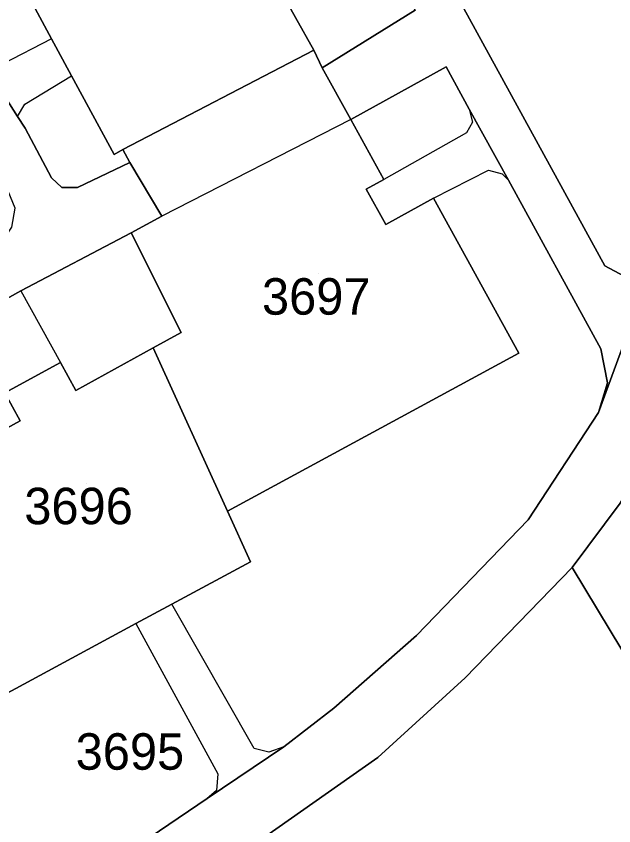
# Model space of a CAD drawing. Extents: x -262715 to -259381, y -1237238 to -1231182.
# Drawn here: x -261760.76 to -261728, y -1235719.16 to -1235674.76 of the extents above; entities that cross this region are included whole.
import ezdxf

# ---------------------------------------------------------------- set-up
doc = ezdxf.new("R2010")
doc.units = 0
for name, color, linetype in [('body_kn', 7, 'Continuous'), ('kladpar_druhypozemkov', 7, 'Continuous'), ('kladpar_hranice', 7, 'Continuous'), ('kladpar_parcelnecisla', 7, 'Continuous'), ('kladpar_plochy', 7, 'Continuous'), ('zappar_hrandruhpozemk', 7, 'Continuous')]:
    doc.layers.add(name, color=color, linetype=linetype)

msp = doc.modelspace()

# ---------------------------------------------------------------- linework, layer by layer
at = {"layer": 'body_kn'}
for p, q in [((-261758.82, -1235676), (-261758.82, -1235676)), ((-261758.82, -1235676), (-261758.82, -1235676)), ((-261744.45, -1235676.62), (-261744.45, -1235676.62)), ((-261744.45, -1235676.62), (-261744.45, -1235676.62)), ((-261743.98, -1235677.59), (-261743.98, -1235677.59)), ((-261737.19, -1235677.55), (-261737.19, -1235677.55)), ((-261757.72, -1235678.03), (-261757.72, -1235678.03)), ((-261760.29, -1235679.58), (-261760.29, -1235679.58)), ((-261735.92, -1235679.87), (-261735.92, -1235679.87)), ((-261735.92, -1235679.87), (-261735.92, -1235679.87)), ((-261760.69, -1235680.26), (-261760.69, -1235680.26)), ((-261760.69, -1235680.26), (-261760.69, -1235680.26)), ((-261742.41, -1235680.43), (-261742.41, -1235680.43)), ((-261742.41, -1235680.43), (-261742.41, -1235680.43)), ((-261735.74, -1235680.57), (-261735.74, -1235680.57)), ((-261760.27, -1235680.91), (-261760.27, -1235680.91)), ((-261760.27, -1235680.91), (-261760.27, -1235680.91)), ((-261736.08, -1235681.16), (-261736.08, -1235681.16)), ((-261754.91, -1235682.08), (-261754.91, -1235682.08)), ((-261755.38, -1235682.34), (-261755.38, -1235682.34)), ((-261754.52, -1235682.79), (-261754.52, -1235682.79)), ((-261734.87, -1235683.2), (-261734.87, -1235683.2)), ((-261734.11, -1235683.41), (-261734.11, -1235683.41)), ((-261758.82, -1235683.63), (-261758.82, -1235683.63)), ((-261740.61, -1235683.72), (-261740.61, -1235683.72)), ((-261733.78, -1235683.75), (-261733.78, -1235683.75)), ((-261758.26, -1235684.15), (-261758.26, -1235684.15)), ((-261757.4, -1235684.15), (-261757.4, -1235684.15)), ((-261741.57, -1235684.25), (-261741.57, -1235684.25)), ((-261737.88, -1235684.75), (-261737.88, -1235684.75)), ((-261737.88, -1235684.75), (-261737.88, -1235684.75)), ((-261752.77, -1235685.73), (-261752.77, -1235685.73)), ((-261740.5, -1235686.19), (-261740.5, -1235686.19)), ((-261754.45, -1235686.65), (-261754.45, -1235686.65)), ((-261754.45, -1235686.65), (-261754.45, -1235686.65)), ((-261728.49, -1235688.46), (-261728.49, -1235688.46)), ((-261760.51, -1235689.83), (-261760.51, -1235689.83)), ((-261760.51, -1235689.83), (-261760.51, -1235689.83)), ((-261751.71, -1235692.1), (-261751.71, -1235692.1)), ((-261753.24, -1235692.95), (-261753.24, -1235692.95)), ((-261753.24, -1235692.95), (-261753.24, -1235692.95)), ((-261733.21, -1235693.24), (-261733.21, -1235693.24)), ((-261728.71, -1235693), (-261728.71, -1235693)), ((-261758.32, -1235693.76), (-261758.32, -1235693.76)), ((-261728.34, -1235694.86), (-261728.34, -1235694.86)), ((-261757.49, -1235695.28), (-261757.49, -1235695.28)), ((-261728.83, -1235696.49), (-261728.83, -1235696.49)), ((-261760.54, -1235696.95), (-261760.54, -1235696.95)), ((-261749.18, -1235701.91), (-261749.18, -1235701.91)), ((-261732.7, -1235702.38), (-261732.7, -1235702.38)), ((-261747.92, -1235704.68), (-261747.92, -1235704.68)), ((-261730.28, -1235705), (-261730.28, -1235705)), ((-261730.28, -1235705), (-261730.28, -1235705)), ((-261752.22, -1235707), (-261752.22, -1235707)), ((-261754.19, -1235708.07), (-261754.19, -1235708.07)), ((-261754.19, -1235708.07), (-261754.19, -1235708.07)), ((-261738.81, -1235708.72), (-261738.81, -1235708.72)), ((-261736.14, -1235711.04), (-261736.14, -1235711.04)), ((-261743.34, -1235712.7), (-261743.34, -1235712.7)), ((-261747.71, -1235714.92), (-261747.71, -1235714.92)), ((-261746.09, -1235714.82), (-261746.09, -1235714.82)), ((-261746.09, -1235714.82), (-261746.09, -1235714.82)), ((-261746.9, -1235715.12), (-261746.9, -1235715.12)), ((-261740.93, -1235715.41), (-261740.93, -1235715.41)), ((-261749.71, -1235716.31), (-261749.71, -1235716.31)), ((-261749.78, -1235717.21), (-261749.78, -1235717.21)), ((-261750.28, -1235717.66), (-261750.28, -1235717.66))]:
    msp.add_line(p, q, dxfattribs=at)
at = {"layer": 'kladpar_druhypozemkov'}
for p, q in [((-261744.21, -1235688.9), (-261744.21, -1235688.9)), ((-261756.92, -1235700.41), (-261756.92, -1235700.41)), ((-261754.04, -1235714.52), (-261754.04, -1235714.52))]:
    msp.add_line(p, q, dxfattribs=at)
at = {"layer": 'kladpar_hranice'}
for points in [[(-261717.12, -1235627), (-261717.4, -1235648.09), (-261717.59, -1235653.98), (-261717.84, -1235663.64), (-261718.13, -1235676.23), (-261719.51, -1235683.85), (-261721.57, -1235689.6), (-261724.9, -1235697.03), (-261727.66, -1235701.46), (-261730.28, -1235705), (-261736.14, -1235711.04), (-261740.93, -1235715.41), (-261754.15, -1235724.7), (-261764.25, -1235731.57), (-261797.34, -1235754.27)], [(-261726.07, -1235688.93), (-261728.83, -1235696.49), (-261728.34, -1235694.86), (-261728.71, -1235693), (-261733.78, -1235683.75), (-261735.92, -1235679.87), (-261737.19, -1235677.55), (-261742.41, -1235680.43), (-261743.98, -1235677.59), (-261738.88, -1235674.44), (-261740.78, -1235670.87), (-261742.51, -1235667.77), (-261748.92, -1235655.88), (-261749.85, -1235651.5), (-261753.32, -1235645.49), (-261754.24, -1235643.82), (-261750.47, -1235641.76), (-261747.64, -1235648.41), (-261746.24, -1235649.37), (-261744.7, -1235649.64), (-261730, -1235641.23), (-261729.08, -1235639.83), (-261729.14, -1235638.06)], [(-261721.34, -1235645.46), (-261721.45, -1235663.19), (-261721.77, -1235676.13), (-261721.89, -1235682.46), (-261724.87, -1235687.88), (-261726.07, -1235688.93), (-261727.44, -1235689.02), (-261728.49, -1235688.46), (-261746.67, -1235655.25), (-261746.82, -1235653.79), (-261746.17, -1235652.79), (-261725.73, -1235641.21), (-261724.22, -1235640.89), (-261722.8, -1235641.31), (-261721.25, -1235642.86), (-261721.34, -1235645.46)], [(-261725.73, -1235641.21), (-261746.17, -1235652.79), (-261746.82, -1235653.79), (-261746.67, -1235655.25), (-261728.49, -1235688.46), (-261727.44, -1235689.02)], [(-261753.32, -1235645.49), (-261749.85, -1235651.5), (-261748.92, -1235655.88), (-261742.51, -1235667.77), (-261740.78, -1235670.87), (-261738.88, -1235674.44), (-261743.98, -1235677.59), (-261744.45, -1235676.62), (-261746.45, -1235673.02), (-261744.94, -1235672.19), (-261745.91, -1235670.44), (-261746.61, -1235669.17), (-261748.12, -1235670), (-261751.49, -1235663.92), (-261754.88, -1235657.82), (-261753.37, -1235656.99), (-261754.44, -1235655.06), (-261755.05, -1235653.95), (-261756.56, -1235654.78), (-261758.6, -1235651.11), (-261757.51, -1235650.57), (-261758.77, -1235648.52), (-261753.32, -1235645.49)], [(-261758.6, -1235651.11), (-261756.56, -1235654.78), (-261755.05, -1235653.95), (-261754.44, -1235655.06), (-261753.37, -1235656.99), (-261754.88, -1235657.82), (-261751.49, -1235663.92), (-261748.12, -1235670), (-261746.61, -1235669.17), (-261745.91, -1235670.44), (-261744.94, -1235672.19), (-261746.45, -1235673.02), (-261744.45, -1235676.62), (-261754.91, -1235682.08), (-261755.38, -1235682.34), (-261757.72, -1235678.03), (-261758.82, -1235676), (-261762.39, -1235669.41), (-261765.95, -1235662.86), (-261767.05, -1235660.82), (-261769.41, -1235656.49), (-261765.69, -1235654.47), (-261758.6, -1235651.11)], [(-261768.76, -1235665.72), (-261762.72, -1235677.09), (-261760.69, -1235680.26), (-261760.27, -1235680.91), (-261758.82, -1235683.63), (-261758.26, -1235684.15), (-261757.4, -1235684.15), (-261754.52, -1235682.79), (-261752.77, -1235685.73), (-261754.45, -1235686.65), (-261760.51, -1235689.83), (-261763.49, -1235691.48), (-261775.72, -1235698.3), (-261778.66, -1235699.84), (-261782.5, -1235702), (-261783.82, -1235699.64), (-261761.74, -1235687.43), (-261761, -1235686.34), (-261760.81, -1235685.29), (-261761.54, -1235683.52), (-261765.78, -1235676.15), (-261771.61, -1235666.01)], [(-261762.39, -1235669.41), (-261758.82, -1235676), (-261757.72, -1235678.03), (-261755.38, -1235682.34), (-261754.91, -1235682.08), (-261754.52, -1235682.79), (-261757.4, -1235684.15), (-261758.26, -1235684.15), (-261758.82, -1235683.63), (-261760.27, -1235680.91), (-261760.69, -1235680.26), (-261762.72, -1235677.09), (-261768.76, -1235665.72)], [(-261744.45, -1235676.62), (-261743.98, -1235677.59), (-261742.41, -1235680.43), (-261740.61, -1235683.72), (-261741.57, -1235684.25), (-261740.5, -1235686.19), (-261737.88, -1235684.75), (-261733.21, -1235693.24), (-261749.18, -1235701.91), (-261753.24, -1235692.95), (-261751.71, -1235692.1), (-261754.45, -1235686.65), (-261752.77, -1235685.73), (-261754.52, -1235682.79), (-261754.91, -1235682.08), (-261744.45, -1235676.62)], [(-261742.41, -1235680.43), (-261737.19, -1235677.55), (-261735.92, -1235679.87), (-261733.78, -1235683.75), (-261728.71, -1235693), (-261728.34, -1235694.86), (-261728.83, -1235696.49), (-261732.7, -1235702.38), (-261738.81, -1235708.72), (-261743.34, -1235712.7), (-261746.09, -1235714.82), (-261750.28, -1235717.66), (-261760.74, -1235724.75)], [(-261769.34, -1235728.5), (-261773.56, -1235718.52), (-261769.44, -1235716.3), (-261767.34, -1235715.16), (-261760.77, -1235711.62), (-261754.19, -1235708.07), (-261752.22, -1235707), (-261747.92, -1235704.68), (-261749.18, -1235701.91), (-261733.21, -1235693.24), (-261737.88, -1235684.75), (-261740.5, -1235686.19), (-261741.57, -1235684.25), (-261740.61, -1235683.72), (-261742.41, -1235680.43)], [(-261691.18, -1235688.84), (-261707.15, -1235697.48), (-261709.32, -1235698.66), (-261714.07, -1235701.23), (-261692.22, -1235742.13), (-261697.71, -1235744.96), (-261696.75, -1235746.72), (-261705.09, -1235751.27), (-261716.2, -1235730.01), (-261717.28, -1235728.03), (-261722.76, -1235717.48), (-261730.28, -1235705), (-261727.66, -1235701.46), (-261724.9, -1235697.03), (-261721.57, -1235689.6), (-261718.13, -1235697.3), (-261714.39, -1235695.38), (-261692.43, -1235683.74), (-261691.17, -1235685.96), (-261691.18, -1235688.84)], [(-261754.45, -1235686.65), (-261751.71, -1235692.1), (-261753.24, -1235692.95), (-261757.49, -1235695.28), (-261758.32, -1235693.76), (-261761.38, -1235695.42), (-261760.54, -1235696.95), (-261766.67, -1235700.32), (-261772.8, -1235703.68), (-261773.63, -1235702.18), (-261776.66, -1235703.85), (-261775.84, -1235705.35), (-261779.54, -1235707.38), (-261780.06, -1235706.41), (-261782.5, -1235702), (-261778.66, -1235699.84), (-261775.72, -1235698.3), (-261763.49, -1235691.48), (-261760.51, -1235689.83), (-261754.45, -1235686.65)], [(-261789.32, -1235744.33), (-261772.02, -1235732.49), (-261771.6, -1235731.95), (-261771.57, -1235731.11), (-261778.03, -1235719.11), (-261774.4, -1235717.04), (-261773.56, -1235718.52), (-261769.34, -1235728.5), (-261768.64, -1235729.32), (-261767.88, -1235729.38), (-261767.49, -1235729.41), (-261764.3, -1235727.21), (-261760.74, -1235724.75), (-261750.28, -1235717.66), (-261746.09, -1235714.82), (-261743.34, -1235712.7), (-261738.81, -1235708.72), (-261732.7, -1235702.38), (-261728.83, -1235696.49), (-261726.07, -1235688.93)], [(-261753.24, -1235692.95), (-261749.18, -1235701.91), (-261747.92, -1235704.68), (-261752.22, -1235707), (-261754.19, -1235708.07), (-261760.77, -1235711.62), (-261767.34, -1235715.16), (-261769.44, -1235716.3), (-261773.56, -1235718.52), (-261774.4, -1235717.04), (-261779.54, -1235707.38), (-261775.84, -1235705.35), (-261776.66, -1235703.85), (-261773.63, -1235702.18), (-261772.8, -1235703.68), (-261766.67, -1235700.32), (-261760.54, -1235696.95), (-261761.38, -1235695.42), (-261758.32, -1235693.76), (-261757.49, -1235695.28), (-261753.24, -1235692.95)], [(-261730.28, -1235705), (-261722.76, -1235717.48), (-261717.28, -1235728.03), (-261724.17, -1235731.57), (-261746.28, -1235743.8), (-261747.17, -1235743.8), (-261747.72, -1235743.29), (-261755.05, -1235729.92), (-261755.29, -1235728.17), (-261754.87, -1235726), (-261754.15, -1235724.7), (-261740.93, -1235715.41), (-261736.14, -1235711.04), (-261730.28, -1235705)]]:
    msp.add_lwpolyline(points, dxfattribs=at)
at = {"layer": 'kladpar_plochy'}
for points in [[(-261717.12, -1235627), (-261717.4, -1235648.09), (-261717.59, -1235653.98), (-261717.84, -1235663.64), (-261718.13, -1235676.23), (-261719.51, -1235683.85), (-261721.57, -1235689.6), (-261724.9, -1235697.03), (-261727.66, -1235701.46), (-261730.28, -1235705), (-261736.14, -1235711.04), (-261740.93, -1235715.41), (-261754.15, -1235724.7), (-261764.25, -1235731.57), (-261797.34, -1235754.27)], [(-261726.07, -1235688.93), (-261728.83, -1235696.49), (-261728.34, -1235694.86), (-261728.71, -1235693), (-261733.78, -1235683.75), (-261735.92, -1235679.87), (-261737.19, -1235677.55), (-261742.41, -1235680.43), (-261743.98, -1235677.59), (-261738.88, -1235674.44), (-261740.78, -1235670.87), (-261742.51, -1235667.77), (-261748.92, -1235655.88), (-261749.85, -1235651.5), (-261753.32, -1235645.49), (-261754.24, -1235643.82), (-261750.47, -1235641.76), (-261747.64, -1235648.41), (-261746.24, -1235649.37), (-261744.7, -1235649.64), (-261730, -1235641.23), (-261729.08, -1235639.83), (-261729.14, -1235638.06)], [(-261725.73, -1235641.21), (-261746.17, -1235652.79), (-261746.82, -1235653.79), (-261746.67, -1235655.25), (-261728.49, -1235688.46), (-261727.44, -1235689.02)], [(-261768.76, -1235665.72), (-261762.72, -1235677.09), (-261760.69, -1235680.26), (-261760.27, -1235680.91), (-261758.82, -1235683.63), (-261758.26, -1235684.15), (-261757.4, -1235684.15), (-261754.52, -1235682.79), (-261752.77, -1235685.73), (-261754.45, -1235686.65), (-261760.51, -1235689.83), (-261763.49, -1235691.48), (-261775.72, -1235698.3), (-261778.66, -1235699.84), (-261782.5, -1235702), (-261783.82, -1235699.64), (-261761.74, -1235687.43), (-261761, -1235686.34), (-261760.81, -1235685.29), (-261761.54, -1235683.52), (-261765.78, -1235676.15), (-261771.61, -1235666.01)], [(-261762.39, -1235669.41), (-261758.82, -1235676), (-261757.72, -1235678.03), (-261755.38, -1235682.34), (-261754.91, -1235682.08), (-261754.52, -1235682.79), (-261757.4, -1235684.15), (-261758.26, -1235684.15), (-261758.82, -1235683.63), (-261760.27, -1235680.91), (-261760.69, -1235680.26), (-261762.72, -1235677.09), (-261768.76, -1235665.72)], [(-261760.77, -1235711.62), (-261754.19, -1235708.07), (-261752.22, -1235707), (-261747.92, -1235704.68), (-261749.18, -1235701.91), (-261733.21, -1235693.24), (-261737.88, -1235684.75), (-261740.5, -1235686.19), (-261741.57, -1235684.25), (-261740.61, -1235683.72), (-261742.41, -1235680.43), (-261737.19, -1235677.55), (-261735.92, -1235679.87), (-261733.78, -1235683.75), (-261728.71, -1235693), (-261728.34, -1235694.86), (-261728.83, -1235696.49), (-261732.7, -1235702.38), (-261738.81, -1235708.72), (-261743.34, -1235712.7), (-261746.09, -1235714.82), (-261750.28, -1235717.66), (-261760.74, -1235724.75)], [(-261789.32, -1235744.33), (-261772.02, -1235732.49), (-261771.6, -1235731.95), (-261771.57, -1235731.11), (-261778.03, -1235719.11), (-261774.4, -1235717.04), (-261773.56, -1235718.52), (-261769.34, -1235728.5), (-261768.64, -1235729.32), (-261767.88, -1235729.38), (-261767.49, -1235729.41), (-261764.3, -1235727.21), (-261760.74, -1235724.75), (-261750.28, -1235717.66), (-261746.09, -1235714.82), (-261743.34, -1235712.7), (-261738.81, -1235708.72), (-261732.7, -1235702.38), (-261728.83, -1235696.49), (-261726.07, -1235688.93)]]:
    msp.add_lwpolyline(points, dxfattribs=at)
for points in [[(-261721.34, -1235645.46), (-261721.45, -1235663.19), (-261721.77, -1235676.13), (-261721.89, -1235682.46), (-261724.87, -1235687.88), (-261726.07, -1235688.93), (-261727.44, -1235689.02), (-261728.49, -1235688.46), (-261746.67, -1235655.25), (-261746.82, -1235653.79), (-261746.17, -1235652.79), (-261725.73, -1235641.21), (-261724.22, -1235640.89), (-261722.8, -1235641.31), (-261721.25, -1235642.86)], [(-261753.32, -1235645.49), (-261749.85, -1235651.5), (-261748.92, -1235655.88), (-261742.51, -1235667.77), (-261740.78, -1235670.87), (-261738.88, -1235674.44), (-261743.98, -1235677.59), (-261744.45, -1235676.62), (-261746.45, -1235673.02), (-261744.94, -1235672.19), (-261745.91, -1235670.44), (-261746.61, -1235669.17), (-261748.12, -1235670), (-261751.49, -1235663.92), (-261754.88, -1235657.82), (-261753.37, -1235656.99), (-261754.44, -1235655.06), (-261755.05, -1235653.95), (-261756.56, -1235654.78), (-261758.6, -1235651.11), (-261757.51, -1235650.57), (-261758.77, -1235648.52)], [(-261758.6, -1235651.11), (-261756.56, -1235654.78), (-261755.05, -1235653.95), (-261754.44, -1235655.06), (-261753.37, -1235656.99), (-261754.88, -1235657.82), (-261751.49, -1235663.92), (-261748.12, -1235670), (-261746.61, -1235669.17), (-261745.91, -1235670.44), (-261744.94, -1235672.19), (-261746.45, -1235673.02), (-261744.45, -1235676.62), (-261754.91, -1235682.08), (-261755.38, -1235682.34), (-261757.72, -1235678.03), (-261758.82, -1235676), (-261762.39, -1235669.41), (-261765.95, -1235662.86), (-261767.05, -1235660.82), (-261769.41, -1235656.49), (-261765.69, -1235654.47)], [(-261744.45, -1235676.62), (-261743.98, -1235677.59), (-261742.41, -1235680.43), (-261740.61, -1235683.72), (-261741.57, -1235684.25), (-261740.5, -1235686.19), (-261737.88, -1235684.75), (-261733.21, -1235693.24), (-261749.18, -1235701.91), (-261753.24, -1235692.95), (-261751.71, -1235692.1), (-261754.45, -1235686.65), (-261752.77, -1235685.73), (-261754.52, -1235682.79), (-261754.91, -1235682.08)], [(-261691.18, -1235688.84), (-261707.15, -1235697.48), (-261709.32, -1235698.66), (-261714.07, -1235701.23), (-261692.22, -1235742.13), (-261697.71, -1235744.96), (-261696.75, -1235746.72), (-261705.09, -1235751.27), (-261716.2, -1235730.01), (-261717.28, -1235728.03), (-261722.76, -1235717.48), (-261730.28, -1235705), (-261727.66, -1235701.46), (-261724.9, -1235697.03), (-261721.57, -1235689.6), (-261718.13, -1235697.3), (-261714.39, -1235695.38), (-261692.43, -1235683.74), (-261691.17, -1235685.96)], [(-261754.45, -1235686.65), (-261751.71, -1235692.1), (-261753.24, -1235692.95), (-261757.49, -1235695.28), (-261758.32, -1235693.76), (-261761.38, -1235695.42), (-261760.54, -1235696.95), (-261766.67, -1235700.32), (-261772.8, -1235703.68), (-261773.63, -1235702.18), (-261776.66, -1235703.85), (-261775.84, -1235705.35), (-261779.54, -1235707.38), (-261780.06, -1235706.41), (-261782.5, -1235702), (-261778.66, -1235699.84), (-261775.72, -1235698.3), (-261763.49, -1235691.48), (-261760.51, -1235689.83)], [(-261753.24, -1235692.95), (-261749.18, -1235701.91), (-261747.92, -1235704.68), (-261752.22, -1235707), (-261754.19, -1235708.07), (-261760.77, -1235711.62), (-261767.34, -1235715.16), (-261769.44, -1235716.3), (-261773.56, -1235718.52), (-261774.4, -1235717.04), (-261779.54, -1235707.38), (-261775.84, -1235705.35), (-261776.66, -1235703.85), (-261773.63, -1235702.18), (-261772.8, -1235703.68), (-261766.67, -1235700.32), (-261760.54, -1235696.95), (-261761.38, -1235695.42), (-261758.32, -1235693.76), (-261757.49, -1235695.28)], [(-261730.28, -1235705), (-261722.76, -1235717.48), (-261717.28, -1235728.03), (-261724.17, -1235731.57), (-261746.28, -1235743.8), (-261747.17, -1235743.8), (-261747.72, -1235743.29), (-261755.05, -1235729.92), (-261755.29, -1235728.17), (-261754.87, -1235726), (-261754.15, -1235724.7), (-261740.93, -1235715.41), (-261736.14, -1235711.04)]]:
    msp.add_lwpolyline(points, close=True, dxfattribs=at)
at = {"layer": 'zappar_hrandruhpozemk'}
for p, q in [((-261758.82, -1235676), (-261761.51, -1235677.39)), ((-261760.29, -1235679.58), (-261757.72, -1235678.03)), ((-261760.69, -1235680.26), (-261760.29, -1235679.58)), ((-261760.27, -1235680.91), (-261760.69, -1235680.26)), ((-261742.41, -1235680.43), (-261752.77, -1235685.73)), ((-261736.08, -1235681.16), (-261740.61, -1235683.72)), ((-261737.88, -1235684.75), (-261734.87, -1235683.2)), ((-261760.51, -1235689.83), (-261758.32, -1235693.76)), ((-261747.71, -1235714.92), (-261752.22, -1235707)), ((-261754.19, -1235708.07), (-261749.71, -1235716.31))]:
    msp.add_line(p, q, dxfattribs=at)
for points in [[(-261735.92, -1235679.87), (-261735.74, -1235680.57), (-261736.08, -1235681.16)], [(-261734.87, -1235683.2), (-261734.11, -1235683.41), (-261733.78, -1235683.75)], [(-261746.09, -1235714.82), (-261746.9, -1235715.12), (-261747.71, -1235714.92)], [(-261749.71, -1235716.31), (-261749.78, -1235717.21), (-261750.28, -1235717.66)]]:
    msp.add_lwpolyline(points, dxfattribs=at)

# ---------------------------------------------------------------- texts
at = {"layer": 'kladpar_parcelnecisla'}
for s, p in [('3697', (-261747.285, -1235691.13)), ('3696', (-261760.312, -1235702.62)), ('3695', (-261757.497, -1235716.08))]:
    msp.add_text(s, height=2, dxfattribs=at).set_placement(p)

doc.saveas('drawing.dxf')
